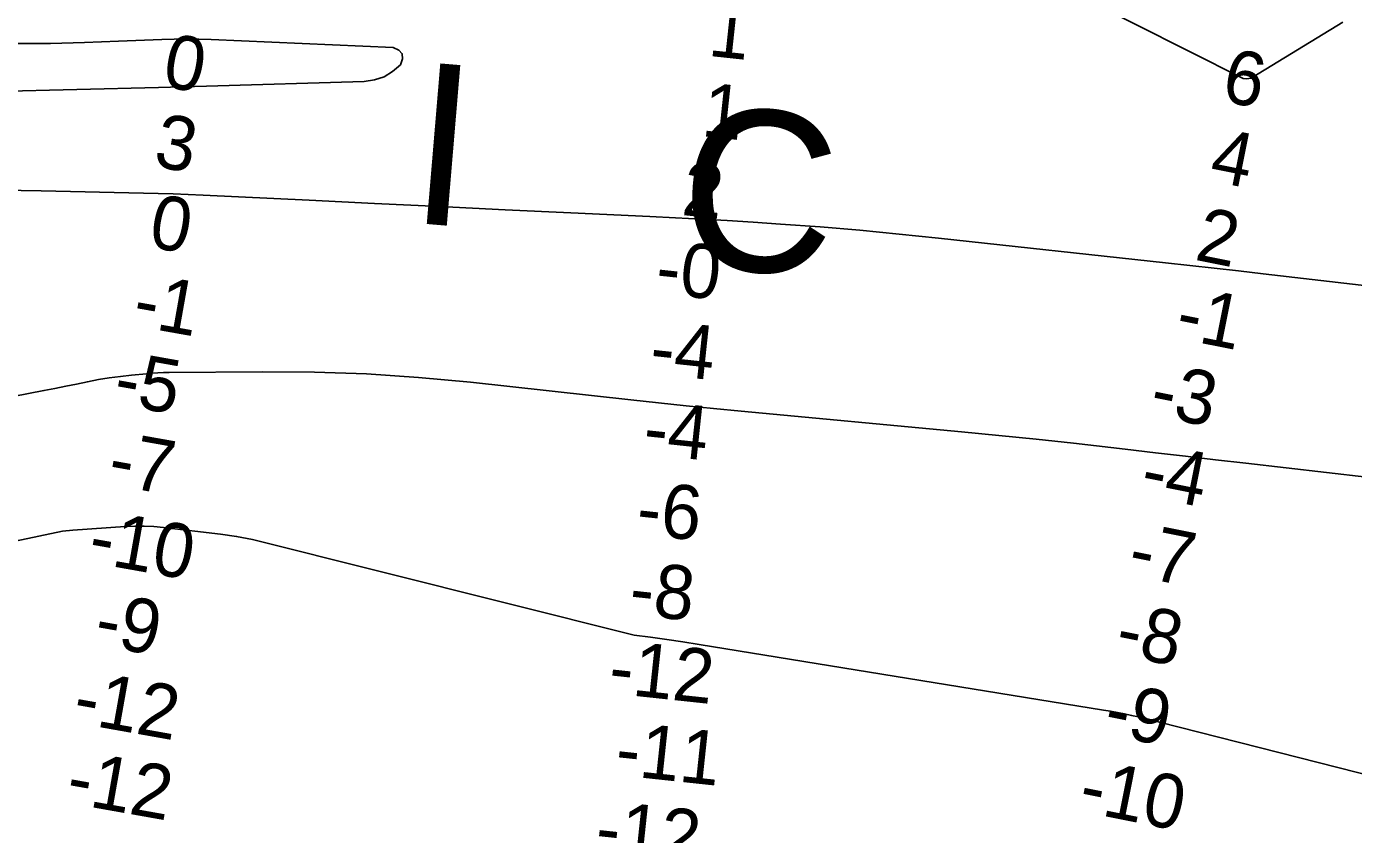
# Model space of a CAD drawing. Extents: x 3192986 to 3230865, y 867483 to 892886.
# Drawn here: x 3209065 to 3210713, y 877673 to 878676 of the extents above; entities that cross this region are included whole.
import ezdxf

# ---------------------------------------------------------------- set-up
doc = ezdxf.new("R2010")
doc.units = 0
for name, color, linetype in [('V-RIVR-IDEN', 7, 'Continuous'), ('V-RIVR-RANG', 7, 'Continuous'), ('V-TOPO-DPTH', 7, 'Continuous'), ('V-TOPO-MINR', 7, 'Continuous')]:
    doc.layers.add(name, color=color, linetype=linetype)

msp = doc.modelspace()

# ---------------------------------------------------------------- linework, layer by layer
at = {"layer": 'V-TOPO-DPTH'}
for points in [[(3209052.6, 878654.8), (3209094.9, 878655.1), (3209137.2, 878656.2), (3209179.4, 878657.7), (3209233.3, 878660.1), (3209248.6, 878660.5), (3209263.9, 878660.7), (3209279.2, 878660.5), (3209294.5, 878660.1), (3209520.6, 878650), (3209527.6, 878646.6), (3209531.8, 878642.2), (3209532.1, 878636), (3209529.6, 878628.7), (3209519.8, 878620.2), (3209509.2, 878613.6), (3209497.4, 878609.7), (3209484.6, 878607.8), (3209288.5, 878602.1), (3209273.6, 878601.6), (3209258.7, 878601.2), (3209243.8, 878600.8), (3209228.9, 878600.5), (3208924.3, 878592.8)], [(3209052.6, 878654.8), (3209094.9, 878655.1), (3209137.2, 878656.2), (3209179.4, 878657.7), (3209233.3, 878660.1), (3209248.6, 878660.5), (3209263.9, 878660.7), (3209279.2, 878660.5), (3209294.5, 878660.1), (3209520.6, 878650), (3209527.6, 878646.6), (3209531.8, 878642.2), (3209532.1, 878636), (3209529.6, 878628.7), (3209519.8, 878620.2), (3209509.2, 878613.6), (3209497.4, 878609.7), (3209484.6, 878607.8), (3209288.5, 878602.1), (3209273.6, 878601.6), (3209258.7, 878601.2), (3209243.8, 878600.8), (3209228.9, 878600.5), (3208924.3, 878592.8)], [(3209008.9, 878473.4), (3209083.2, 878472), (3209210.3, 878469.3), (3209228.8, 878468.9), (3209247.3, 878468.3), (3209265.9, 878467.6), (3209284.4, 878466.8), (3209416.1, 878460.4), (3209497.3, 878456.4), (3209578.5, 878452.5), (3209659.7, 878448.7), (3209740.9, 878444.9), (3209839.1, 878440.3), (3209871.2, 878438.7), (3209903.3, 878437), (3209935.4, 878435.1), (3209967.5, 878433), (3210001.6, 878430.7), (3210050.7, 878427.2), (3210099.8, 878423.2), (3210148.8, 878418.5), (3210197.8, 878413.5), (3210479.4, 878382.8), (3210509.7, 878379.4), (3210540, 878376), (3210570.3, 878372.6), (3210600.7, 878369.1), (3210833.4, 878342.2)], [(3209008.9, 878473.4), (3209083.2, 878472), (3209210.3, 878469.3), (3209228.8, 878468.9), (3209247.3, 878468.3), (3209265.9, 878467.6), (3209284.4, 878466.8), (3209416.1, 878460.4), (3209497.3, 878456.4), (3209578.5, 878452.5), (3209659.7, 878448.7), (3209740.9, 878444.9), (3209839.1, 878440.3), (3209871.2, 878438.7), (3209903.3, 878437), (3209935.4, 878435.1), (3209967.5, 878433), (3210001.6, 878430.7), (3210050.7, 878427.2), (3210099.8, 878423.2), (3210148.8, 878418.5), (3210197.8, 878413.5), (3210479.4, 878382.8), (3210509.7, 878379.4), (3210540, 878376), (3210570.3, 878372.6), (3210600.7, 878369.1), (3210833.4, 878342.2)], [(3210841.6, 877718.5), (3210471.9, 877812.7), (3210463.2, 877814.9), (3210454.6, 877817), (3210445.9, 877819), (3210437.3, 877820.9), (3210428.6, 877822.7), (3210419.9, 877824.5), (3210411.1, 877826.1), (3210402.4, 877827.6), (3209900.3, 877909), (3209880.2, 877912.2), (3209860.1, 877915.2), (3209839.9, 877918), (3209819.7, 877920.7), (3209345.7, 878039.3), (3209326.1, 878043.1), (3209306.2, 878046.1), (3209235.1, 878054.2), (3209223.3, 878055.3), (3209211.4, 878055.9), (3209199.5, 878055.8), (3209187.6, 878055.4), (3209122.7, 878051), (3209109.9, 878049.5), (3208680.2, 877959)], [(3210841.6, 877718.5), (3210471.9, 877812.7), (3210463.2, 877814.9), (3210454.6, 877817), (3210445.9, 877819), (3210437.3, 877820.9), (3210428.6, 877822.7), (3210419.9, 877824.5), (3210411.1, 877826.1), (3210402.4, 877827.6), (3209900.3, 877909), (3209880.2, 877912.2), (3209860.1, 877915.2), (3209839.9, 877918), (3209819.7, 877920.7), (3209345.7, 878039.3), (3209326.1, 878043.1), (3209306.2, 878046.1), (3209235.1, 878054.2), (3209223.3, 878055.3), (3209211.4, 878055.9), (3209199.5, 878055.8), (3209187.6, 878055.4), (3209122.7, 878051), (3209109.9, 878049.5), (3208680.2, 877959)]]:
    msp.add_lwpolyline(points, dxfattribs=at)
at = {"layer": 'V-TOPO-MINR'}
for points in [[(3210699.7, 878681.5), (3210587, 878612.8), (3210585.4, 878612), (3210582.8, 878611.4), (3210580.1, 878611.2), (3210576, 878611.4), (3209968.7, 878917.2)], [(3208924.3, 878592.8), (3209228.9, 878600.5), (3209243.8, 878600.8), (3209258.7, 878601.2), (3209273.6, 878601.6), (3209288.5, 878602.1), (3209484.6, 878607.8), (3209497.4, 878609.7), (3209509.2, 878613.6), (3209519.8, 878620.2), (3209529.6, 878628.7), (3209532.1, 878636), (3209531.8, 878642.2), (3209527.6, 878646.6), (3209520.6, 878650), (3209294.5, 878660.1), (3209279.2, 878660.5), (3209263.9, 878660.7), (3209248.6, 878660.5), (3209233.3, 878660.1), (3209179.4, 878657.7), (3209137.2, 878656.2), (3209094.9, 878655.1), (3209052.6, 878654.8)], [(3210833.4, 878342.2), (3210600.7, 878369.1), (3210570.3, 878372.6), (3210540, 878376), (3210509.7, 878379.4), (3210479.4, 878382.8), (3210197.8, 878413.5), (3210148.8, 878418.5), (3210099.8, 878423.2), (3210050.7, 878427.2), (3210001.6, 878430.7), (3209967.5, 878433), (3209935.4, 878435.1), (3209903.3, 878437), (3209871.2, 878438.7), (3209839.1, 878440.3), (3209740.9, 878444.9), (3209659.7, 878448.7), (3209578.5, 878452.5), (3209497.3, 878456.4), (3209416.1, 878460.4), (3209284.4, 878466.8), (3209265.9, 878467.6), (3209247.3, 878468.3), (3209228.8, 878468.9), (3209210.3, 878469.3), (3209083.2, 878472), (3209008.9, 878473.4)], [(3210779.7, 878110.9), (3210579.1, 878134), (3210541.7, 878138.3), (3210504.4, 878142.6), (3210467, 878147), (3210429.6, 878151.4), (3210411.7, 878153.5), (3210365.4, 878158.7), (3210319, 878163.8), (3210272.6, 878168.5), (3210226.2, 878173), (3209952.6, 878198.6), (3209918.4, 878201.9), (3209884.1, 878205.3), (3209849.9, 878208.8), (3209815.7, 878212.5), (3209616.6, 878234.4), (3209552.1, 878240.3), (3209487.5, 878244.8), (3209422.8, 878246.9), (3209358, 878247.5), (3209242.4, 878246.6), (3209235.4, 878246.4), (3209228.3, 878246.2), (3209221.3, 878245.7), (3209214.2, 878245.1), (3209195.4, 878243.4), (3209181.7, 878241.8), (3209168, 878240), (3209154.4, 878237.7), (3209140.8, 878235.1), (3209127.3, 878232.3), (3209113.8, 878229.5), (3209100.2, 878226.8), (3209086.7, 878224.2), (3208989, 878205.4)], [(3210841.6, 877718.5), (3210471.9, 877812.7), (3210463.2, 877814.9), (3210454.6, 877817), (3210445.9, 877819), (3210437.3, 877820.9), (3210428.6, 877822.7), (3210419.9, 877824.5), (3210411.1, 877826.1), (3210402.4, 877827.6), (3209900.3, 877909), (3209880.2, 877912.2), (3209860.1, 877915.2), (3209839.9, 877918), (3209819.7, 877920.7), (3209345.7, 878039.3), (3209326.1, 878043.1), (3209306.2, 878046.1), (3209235.1, 878054.2), (3209223.3, 878055.3), (3209211.4, 878055.9), (3209199.5, 878055.8), (3209187.6, 878055.4), (3209122.7, 878051), (3209109.9, 878049.5), (3208680.2, 877959)]]:
    msp.add_lwpolyline(points, dxfattribs=at)

# ---------------------------------------------------------------- texts
at = {"layer": 'V-RIVR-IDEN'}
for s, p in [('I ', (3209537.6, 878433)), ('  C   ', (3209722.5, 878393))]:
    msp.add_text(s, height=200, rotation=355.1906, dxfattribs=at).set_placement(p)
at = {"layer": 'V-RIVR-RANG'}
for s, rotation, p in [('1', 353.8987, (3209910.3, 878639.8)), ('0', 349.9184, (3209232, 878602.1)), ('6', 348.7144, (3210547.1, 878584)), ('1', 353.8987, (3209902.1, 878540.2)), ('3', 349.9184, (3209221.2, 878502.9)), ('4', 348.7144, (3210532.2, 878485.1)), ('2', 353.8987, (3209877.3, 878442.3)), ('0', 349.9184, (3209214.9, 878402.8)), ('2', 348.7144, (3210514.3, 878386.8)), ('-0', 353.8987, (3209844.6, 878345.2)), ('-1', 349.9184, (3209195, 878305.2)), ('-1', 348.7144, (3210489.6, 878289.9)), ('-4', 353.8987, (3209837.4, 878245.5)), ('-5', 349.9184, (3209171.1, 878208.3)), ('-3', 348.7144, (3210457.7, 878194.4)), ('-4', 353.8987, (3209829.2, 878145.8)), ('-7', 349.9184, (3209164.1, 878108.4)), ('-4', 348.7144, (3210446, 878094.9)), ('-6', 353.8987, (3209820.7, 878046.2)), ('-10', 349.9184, (3209139.7, 878011.6)), ('-7', 348.7144, (3210430.6, 877996.1)), ('-8', 353.8987, (3209811.9, 877946.6)), ('-9', 349.9184, (3209147.3, 877909.1)), ('-8', 348.7144, (3210415, 877897.3)), ('-12', 353.8987, (3209786.3, 877848.8)), ('-12', 349.9184, (3209120.8, 877812.6)), ('-9', 348.7144, (3210400.6, 877798.3)), ('-11', 353.8987, (3209794.6, 877747.3)), ('-12', 349.9184, (3209112.3, 877713)), ('-10', 348.7144, (3210369.5, 877702.7)), ('-12', 353.8987, (3209769.8, 877649.5))]:
    msp.add_text(s, height=67, rotation=rotation, dxfattribs=at).set_placement(p)

doc.saveas('drawing.dxf')
